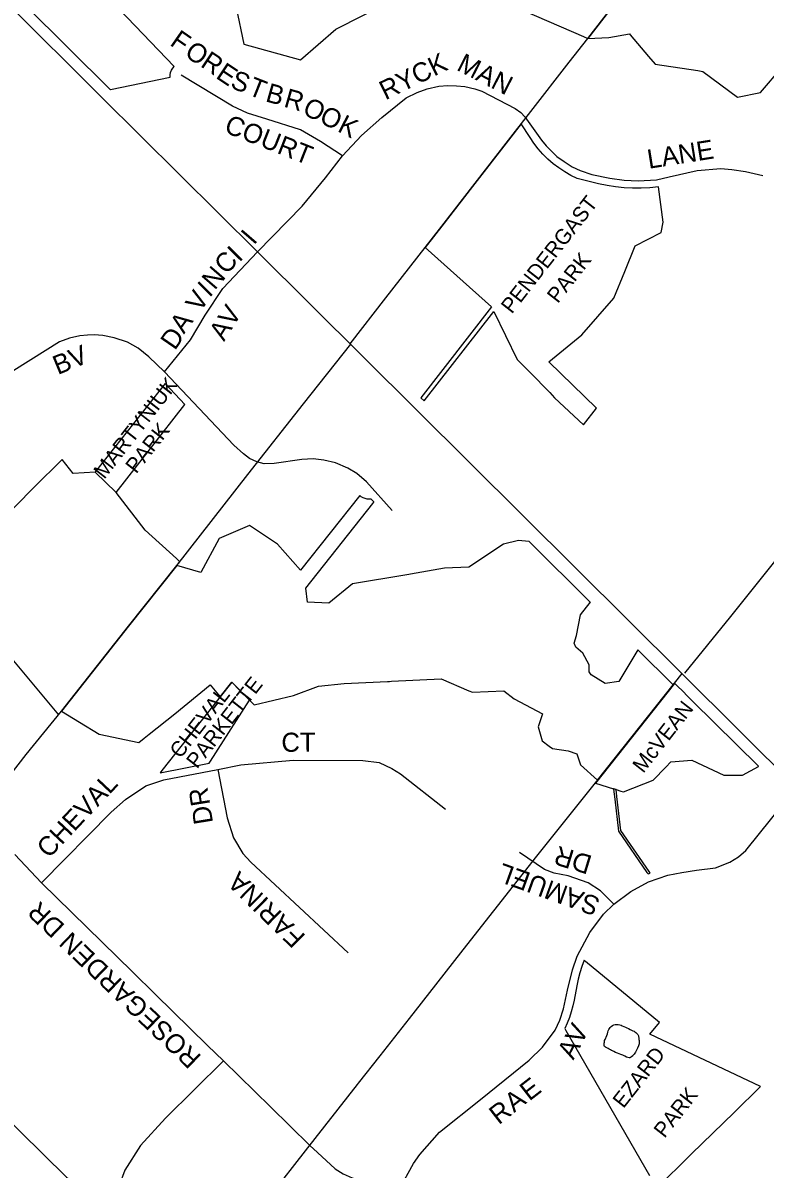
# Model space of a CAD drawing. Extents: x 586326 to 623965, y 4819854 to 4857850.
# Drawn here: x 602837 to 603807, y 4848747 to 4850245 of the extents above; entities that cross this region are included whole.
import ezdxf

# ---------------------------------------------------------------- set-up
doc = ezdxf.new("R2010")
doc.units = 0
for name, color, linetype in [('Lots_Concessions', 7, 'Continuous'), ('Major Rds and Hwys', 7, 'Continuous'), ('Minor Rd Lbls', 7, 'Continuous'), ('Minor Rds', 7, 'Continuous'), ('Park Lbls', 7, 'Continuous'), ('Park Outlines', 7, 'Continuous')]:
    doc.layers.add(name, color=color, linetype=linetype)

msp = doc.modelspace()

# ---------------------------------------------------------------- linework, layer by layer
at = {"layer": 'Lots_Concessions'}
for p, q in [((603574.9, 4850225.2), (603630.4, 4850296.9)), ((603550.7, 4850193.9), (603574.9, 4850225.2)), ((603500.4, 4850129.5), (603550.7, 4850193.9)), ((603471.1, 4850091.9), (603500.4, 4850129.5)), ((603384.1, 4849979.8), (603471.1, 4850091.9)), ((603362.3, 4849951.7), (603384.1, 4849979.8)), ((603311.1, 4849885.9), (603362.3, 4849951.7)), ((603761.8, 4849469.3), (604120.1, 4849917.5)), ((603264.4, 4849825.7), (603311.1, 4849885.9)), ((603203.5, 4849747.4), (603265.1, 4849825.4)), ((603130.8, 4849655), (603203.5, 4849747.4)), ((603038, 4849536.1), (603130.8, 4849655)), ((602974.7, 4849456.7), (603038, 4849536.1)), ((603701.6, 4849395.4), (603761.8, 4849469.3)), ((602887, 4849345.7), (602974.7, 4849456.7)), ((603585, 4849251.7), (603698.3, 4849394.7)), ((602841.1, 4849288.8), (602887, 4849345.7)), ((602702.7, 4849112.4), (602841.1, 4849288.8)), ((603508.5, 4849155.9), (603585, 4849251.7)), ((603452.1, 4849084.4), (603508.5, 4849155.9)), ((603412.2, 4849033.4), (603452.1, 4849084.4)), ((603376.5, 4848987.8), (603412.2, 4849033.4)), ((603341.9, 4848943.8), (603376.5, 4848987.8)), ((603303.4, 4848895), (603341.9, 4848943.8)), ((603275.4, 4848859.4), (603303.4, 4848895)), ((603206, 4848770.8), (603273.9, 4848857.5)), ((603273.9, 4848857.5), (603275.4, 4848859.4)), ((603156.9, 4848708.1), (603206, 4848770.8))]:
    msp.add_line(p, q, dxfattribs=at)
at = {"layer": 'Major Rds and Hwys'}
for points in [[(603143.2, 4849946), (602939.4, 4850148.4), (602905.5, 4850182.1), (602733.7, 4850352.8)], [(603847.6, 4849245.6), (603697.6, 4849394.8), (603143.2, 4849946)]]:
    msp.add_lwpolyline(points, dxfattribs=at)
at = {"layer": 'Minor Rds'}
for points in [[(603254.5, 4850071.8), (603225.4, 4850090.4), (603199.5, 4850105.4), (603155.6, 4850119.5), (603130.4, 4850127.5), (603110.6, 4850136.4), (603043.4, 4850176.9)], [(603254.5, 4850071.8), (603279.3, 4850098.3), (603305.8, 4850121.7), (603337.6, 4850147.3), (603352.1, 4850154.6), (603365.2, 4850159.4), (603380.3, 4850162.5), (603392.1, 4850163.4), (603403.4, 4850163.3), (603414.4, 4850162.3), (603427.2, 4850159.3), (603436.4, 4850156.2), (603480, 4850133.5), (603487.5, 4850128.3), (603492.8, 4850122.7), (603514.3, 4850092.3), (603520.5, 4850084.7), (603527.4, 4850077.5), (603534.6, 4850070.8), (603544, 4850064.1), (603554.5, 4850057.4), (603564.8, 4850052.6), (603580.2, 4850047.1), (603603.7, 4850042.4), (603622.6, 4850039.6), (603640.8, 4850038.8), (603664.6, 4850040.1), (603681.2, 4850044), (603717.9, 4850052.3), (603748.9, 4850054.9), (603763.2, 4850053.9), (603781, 4850051.3), (603803.8, 4850045.7)], [(603143.2, 4849946), (603201.5, 4850006), (603232, 4850042.7), (603254.5, 4850071.8)], [(603021.8, 4849789.2), (603055.8, 4849831.1), (603074.8, 4849863.4), (603097.8, 4849898.3), (603143.2, 4849946)], [(603021.8, 4849789.2), (603001.3, 4849808.9), (602987.1, 4849820.2), (602973.2, 4849827.8), (602955.8, 4849833.5), (602941.1, 4849836.6), (602930, 4849837.4), (602921.2, 4849837.3), (602911, 4849836.3), (602897.7, 4849833.4), (602884.5, 4849828.4), (602805.7, 4849779.4)], [(603319.1, 4849608), (603285.9, 4849645.3), (603273.2, 4849656.1), (603261.3, 4849663.4), (603245.4, 4849670.2), (603229.9, 4849673.9), (603216.2, 4849675.4), (603201, 4849674.7), (603165.1, 4849669.4), (603151.8, 4849669), (603142.5, 4849671.4), (603133, 4849676.1), (603124.9, 4849682), (603112.2, 4849693.5), (603021.8, 4849789.2)], [(603091.4, 4849269.4), (603121.3, 4849275.6), (603189.9, 4849281.5), (603280.7, 4849281), (603302.1, 4849278.3), (603318.6, 4849270.8), (603330, 4849263.7), (603388.9, 4849217.5)], [(602861.1, 4849121.2), (602951.8, 4849213.6), (602970.8, 4849230.1), (602997.5, 4849248), (603020.7, 4849255.9), (603091.4, 4849269.4)], [(603091.4, 4849269.4), (603103.5, 4849206.2), (603112.1, 4849179.8), (603124.3, 4849159.5), (603134.5, 4849148.1), (603261.7, 4849029.5)], [(603609, 4849093.1), (603631.2, 4849109.6), (603654.4, 4849122.5), (603679.4, 4849131.2), (603697.9, 4849134.7), (603716.8, 4849137.8), (603741.7, 4849140.7), (603760.5, 4849148.3), (603772, 4849155.1), (603781.4, 4849163.5), (603847.6, 4849245.6)], [(602826.3, 4849158.2), (602861.1, 4849121.2)], [(603609, 4849093.1), (603591.6, 4849110.8), (603575.2, 4849121.1), (603549.4, 4849130.2), (603531.1, 4849133.6), (603518.3, 4849138.4), (603485.8, 4849160.7)], [(602861.1, 4849121.2), (602979.9, 4849004.7), (603009.9, 4848975.2), (603078.1, 4848908.5), (603098.6, 4848888.3)], [(603328.4, 4848720.1), (603347.3, 4848754.3), (603355.2, 4848766), (603381, 4848795.1), (603434.6, 4848837.9), (603498.5, 4848889.4), (603515.9, 4848906.1), (603532.2, 4848928.6), (603538.3, 4848941.6), (603543.1, 4848956.3), (603548.3, 4848981), (603555.1, 4849007.5), (603561.1, 4849025.4), (603577.7, 4849056.2), (603595.4, 4849080), (603609, 4849093.1)], [(602270.6, 4848893.6), (602291.5, 4848916.7), (602308.7, 4848931.5), (602322.8, 4848937.5), (602335.8, 4848939.4), (602349.3, 4848939.4), (602568.1, 4848939.3), (602627.1, 4848939.2), (602648.2, 4848935.9), (602665.7, 4848931.1), (602690.7, 4848920), (602720.1, 4848896.7), (602772.7, 4848855.3), (602893.6, 4848736.2), (602907.1, 4848725.4), (602927.2, 4848714.1), (602955.1, 4848705.6)], [(603098.6, 4848888.3), (603023, 4848813.5), (602990.4, 4848777.6), (602969.8, 4848745.3), (602955.1, 4848705.6)], [(603098.6, 4848888.3), (603160.1, 4848828.4), (603211.8, 4848777.9), (603221.5, 4848768.5), (603244.8, 4848747.3), (603255, 4848740.8), (603266.9, 4848735.5), (603328.4, 4848720.1)]]:
    msp.add_lwpolyline(points, dxfattribs=at)
at = {"layer": 'Park Outlines'}
for points in [[(603491.7, 4850261.2), (603569.1, 4850227.7), (603574.9, 4850225.2), (603630.4, 4850297)], [(603630.4, 4850297), (603574.9, 4850225.2), (603602.2, 4850226.5), (603629.3, 4850231.3), (603630.3, 4850230), (603654.4, 4850201.4), (603662.8, 4850191.5), (603718.7, 4850183), (603725.3, 4850181.9), (603770.5, 4850148.5), (603800.4, 4850154.6), (603857.1, 4850220.5)], [(602840.5, 4850267.8), (602950.7, 4850158.4), (602951.1, 4850158.5), (603029, 4850174.4), (603029.1, 4850177.6), (603029.7, 4850180.6), (603030.9, 4850183.5), (603032.5, 4850186.2), (603034.5, 4850188.5), (602963.1, 4850263.1)], [(603115.5, 4850265.4), (603125.2, 4850217.5), (603199.6, 4850197.3), (603245.7, 4850237.4), (603315.5, 4850272.6)], [(602815.6, 4849421.9), (602883.1, 4849340.9), (602887, 4849345.7), (602974.7, 4849456.7), (603038, 4849536.1), (603041.8, 4849540.9), (603037.3, 4849545), (602996.5, 4849582.1), (602958.4, 4849631.6), (602958.4, 4849631.6), (602931.2, 4849658), (602931.2, 4849658), (602902.4, 4849656.3), (602888.1, 4849674.5), (602851, 4849638.2), (602804, 4849590.3)], [(603663.7, 4848720.8), (603710.6, 4848766.7), (603766.1, 4848821), (603800.7, 4848855), (603656, 4848923.2), (603668.5, 4848938.7), (603572, 4849018.2), (603570.1, 4849019.9), (603567, 4849011.7), (603564.4, 4849003.5), (603562.2, 4848995.1), (603560.4, 4848986.6), (603557, 4848967.8), (603555.4, 4848960.2), (603553.3, 4848952.6), (603550.8, 4848945.1), (603548, 4848937.8), (603544.7, 4848930.7), (603546.1, 4848928.1), (603655.5, 4848738.3)]]:
    msp.add_lwpolyline(points, dxfattribs=at)
for points in [[(603569.4, 4849720.1), (603586.5, 4849741.6), (603524, 4849802.3), (603567.2, 4849837.4), (603609.1, 4849885.6), (603623.2, 4849920.6), (603636.7, 4849953.9), (603670.6, 4849971.4), (603673.3, 4849984.8), (603667.1, 4850030.9), (603655.9, 4850029.7), (603644.7, 4850029.2), (603633.5, 4850029.2), (603622.3, 4850029.8), (603611.1, 4850031), (603600.1, 4850032.8), (603589.1, 4850035.2), (603561.1, 4850042), (603561.1, 4850042), (603552.8, 4850046.1), (603544.9, 4850050.7), (603537.2, 4850055.8), (603529.8, 4850061.3), (603522.9, 4850067.4), (603516.3, 4850073.8), (603510.2, 4850080.7), (603504.5, 4850088), (603499.4, 4850095.6), (603488, 4850113.5), (603471.1, 4850091.9), (603424.2, 4850031.6), (603384.1, 4849979.8), (603362.3, 4849951.7), (603403.9, 4849914.6), (603449.2, 4849874.3), (603356.8, 4849755.4), (603361.2, 4849751.1), (603452.1, 4849868.2), (603482.6, 4849805.5), (603499.1, 4849788.8), (603525.5, 4849762.2), (603531.5, 4849755.1)], [(602958.4, 4849631.6), (603048.5, 4849746.3), (603022.5, 4849774), (602931.7, 4849658.7), (602931.2, 4849658)], [(603199.5, 4849529.8), (603169.5, 4849563.7), (603133, 4849588.2), (603093, 4849571.4), (603069.3, 4849527), (603038, 4849536.1), (602974.7, 4849456.7), (602887, 4849345.7), (602910.6, 4849331.2), (602936.5, 4849315.4), (602988.1, 4849304.5), (602995.1, 4849310.1), (603001.5, 4849315.3), (603035, 4849342.3), (603081.3, 4849380.1), (603094.6, 4849364.4), (603109.5, 4849383.3), (603109.5, 4849383.3), (603119.8, 4849372.9), (603132.8, 4849359.8), (603138.8, 4849353.7), (603190.5, 4849366.1), (603223, 4849378.4), (603256.3, 4849381.8), (603313, 4849384.4), (603315.7, 4849384.5), (603318.4, 4849384.7), (603383.1, 4849387.7), (603419.5, 4849372.3), (603424.1, 4849370.4), (603465.4, 4849372.1), (603478.8, 4849361.9), (603515.9, 4849342.3), (603510.1, 4849325.3), (603515.3, 4849306.9), (603524.5, 4849300), (603528.7, 4849296.8), (603549.4, 4849293.8), (603560.4, 4849289.6), (603565.2, 4849275.4), (603587.8, 4849255.3), (603686.6, 4849380), (603640.5, 4849425.9), (603640.3, 4849425.6), (603615.4, 4849384.4), (603597.4, 4849381.6), (603579.4, 4849392.9), (603576.5, 4849397.1), (603576.7, 4849406), (603568.4, 4849421.3), (603559.4, 4849429.2), (603557.1, 4849434.3), (603560.2, 4849444.7), (603565.5, 4849471.7), (603578.1, 4849487.6), (603578.3, 4849487.8), (603498.4, 4849567.3), (603498, 4849567.4), (603484.2, 4849568.6), (603464.8, 4849563.9), (603419.6, 4849533.9), (603387.6, 4849532.4), (603343.4, 4849524.9), (603340.9, 4849524.4), (603338.4, 4849524), (603267.3, 4849511.9), (603236.6, 4849486.6), (603208.6, 4849488.1), (603206.5, 4849506.3), (603293.9, 4849616.9), (603295.5, 4849618.9), (603295.3, 4849619.1), (603292, 4849622.8), (603289.3, 4849622.6), (603286.5, 4849622.8), (603283.8, 4849623.5), (603281.3, 4849624.5), (603278.9, 4849625.9), (603276.8, 4849627.7)], [(603109.5, 4849383.3), (603094.6, 4849364.4), (603018.4, 4849268), (603016.1, 4849265), (603080.1, 4849277.4), (603081.9, 4849280.3), (603132.8, 4849359.8)], [(603621.6, 4849240), (603660.4, 4849255.5), (603676.7, 4849272.4), (603683.3, 4849279.3), (603710.7, 4849281.3), (603752.8, 4849262.1), (603777.3, 4849261.9), (603797.8, 4849273.3), (603798, 4849273.6), (603711.9, 4849358.8), (603705.4, 4849365.3), (603698.9, 4849371.8), (603692.3, 4849378.2), (603688.4, 4849382.2), (603688.2, 4849381.9), (603584.9, 4849251.6), (603608.6, 4849244.2), (603609, 4849244.1), (603611.8, 4849243.2), (603618.3, 4849241.1)], [(603653.6, 4849132.7), (603656.5, 4849133.9), (603655.1, 4849135.9), (603617.9, 4849189.7), (603612.8, 4849234), (603611.8, 4849243.2), (603609, 4849244.1), (603608.6, 4849244.2), (603608.7, 4849243.6), (603610.2, 4849230.6), (603615, 4849188.6), (603652.2, 4849134.7)], [(603630, 4848892.4), (603628.9, 4848892.4), (603627.2, 4848892.8), (603625.3, 4848893.4), (603623.2, 4848894.4), (603620.8, 4848895.7), (603618.3, 4848896.8), (603615.9, 4848897.6), (603613.7, 4848898.4), (603611.2, 4848899.5), (603609.1, 4848900.5), (603607.4, 4848901.3), (603606, 4848901.9), (603604.5, 4848902.7), (603602.9, 4848903.6), (603601.5, 4848904.4), (603599.6, 4848905.5), (603597.9, 4848906.4), (603596.8, 4848907.3), (603596.3, 4848908.4), (603596.3, 4848909.9), (603596.5, 4848911.5), (603596.6, 4848912.8), (603596.8, 4848914.9), (603597.4, 4848916.4), (603598.3, 4848918.3), (603598.8, 4848919.4), (603599.7, 4848921.4), (603600.6, 4848923.8), (603601, 4848925.9), (603601.6, 4848927.7), (603602.3, 4848929.4), (603603.2, 4848930.8), (603604.1, 4848931.9), (603605.6, 4848933.3), (603607.2, 4848934.5), (603609.1, 4848935.4), (603610.8, 4848935.9), (603612.6, 4848936.1), (603614.4, 4848935.9), (603616.6, 4848935.4), (603618.4, 4848934.9), (603619.9, 4848934.4), (603621.8, 4848933.5), (603624.1, 4848932.6), (603626, 4848931.7), (603627.9, 4848930.7), (603630.1, 4848929.6), (603632.2, 4848928.5), (603633.9, 4848927.8), (603635.3, 4848927), (603636.4, 4848926.3), (603637.5, 4848925.5), (603638.4, 4848924.8), (603639.2, 4848924.1), (603640.2, 4848922.9), (603641, 4848921.1), (603641.2, 4848920), (603641.4, 4848918.8), (603641.6, 4848917.7), (603641.8, 4848916.5), (603642, 4848915.2), (603642, 4848913.9), (603642, 4848912.3), (603641.9, 4848910.6), (603641.1, 4848908), (603639.9, 4848905), (603638.6, 4848902.2), (603637.2, 4848899.7), (603635.5, 4848897.3), (603634.4, 4848895.8), (603633.7, 4848895.1), (603632, 4848893.6), (603630.8, 4848892.7)]]:
    msp.add_lwpolyline(points, close=True, dxfattribs=at)

# ---------------------------------------------------------------- texts
at = {"layer": 'Minor Rd Lbls'}
for s, height, rotation, p in [('F', 25, 325.1755, (603027.5, 4850217.1)), ('O', 25, 325.1755, (603046.5, 4850203.1)), ('R', 25, 326.31, (603067.5, 4850189.1)), ('RYCK', 25, 26.0443, (603310.4, 4850144.1)), ('MAN', 25, 332.8533, (603402.1, 4850184.3)), ('E', 25, 326.31, (603087.5, 4850174.1)), ('S', 25, 338.459, (603106.5, 4850161.1)), ('T', 25, 338.459, (603129.5, 4850152.1)), ('B', 25, 344.2488, (603152.5, 4850143.1)), ('R', 25, 344.2488, (603176.5, 4850136.1)), ('O', 25, 333.1219, (603200.5, 4850127.1)), ('O', 25, 333.1219, (603222.5, 4850116.1)), ('K', 25, 333.1219, (603246.5, 4850104.1)), ('COURT', 25, 338.459, (603098.4, 4850102.9)), ('LANE', 25, 9.0671, (603654.7, 4850054.6)), ('I', 25, 49.2364, (603138.5, 4849954.1)), ('C', 25, 49.2364, (603103.3, 4849915.3)), ('I', 25, 45, (603119.3, 4849931.7)), ('N', 25, 49.2364, (603087.3, 4849895.1)), ('I', 25, 45, (603080.3, 4849885.6)), ('V', 25, 57.8938, (603068.8, 4849866.1)), ('AV', 25, 57.8938, (603099.5, 4849828.1)), ('A', 25, 54.0903, (603047.1, 4849837.8)), ('D', 25, 55.4915, (603035.3, 4849816.3)), ('BV', 25, 22.5085, (602882.3, 4849784.9)), ('CT', 25, 0.0888, (603174.5, 4849292.4)), ('CHEVAL', 25, 46.7062, (602870.6, 4849152.1)), ('DR', 25, 99.116, (603085.3, 4849199.7)), ('DR', 25, 163.0392, (603582.1, 4849155.8)), ('FARINA', 25, 135.6215, (603207.2, 4849051.8)), ('SAMUEL', 25, 160.2116, (603592.8, 4849100.8)), ('ROSEGARDEN DR', 24.996, 136.2364, (603071.2, 4848894.3)), ('AV', 25, 62.5924, (603556.1, 4848888.7)), ('E', 25, 37.9075, (603498.5, 4848835.1)), ('A', 25, 37.9075, (603478.5, 4848820.1)), ('R', 25, 37.9075, (603458.5, 4848804.1))]:
    msp.add_text(s, height=height, rotation=rotation, dxfattribs=at).set_placement(p)
at = {"layer": 'Park Lbls'}
for s, height, p in [('PENDERGAST ', 19.992, (603475.6, 4849864)), ('PARK', 19.99, (603535.7, 4849877.7)), ('MARTYNIUK', 19.99, (602943.1, 4849647.9)), ('PARK', 19.99, (602984.8, 4849655)), ('PARKETTE', 19.99, (603064.3, 4849269.2)), ('CHEVAL', 19.99, (603042.5, 4849282.6)), ('McVEAN', 19.99, (603647.4, 4849263.4)), ('EZARD', 19.99, (603621.5, 4848825.3)), ('PARK', 19.99, (603675.2, 4848786.4))]:
    msp.add_text(s, height=height, rotation=52, dxfattribs=at).set_placement(p)

doc.saveas('drawing.dxf')
